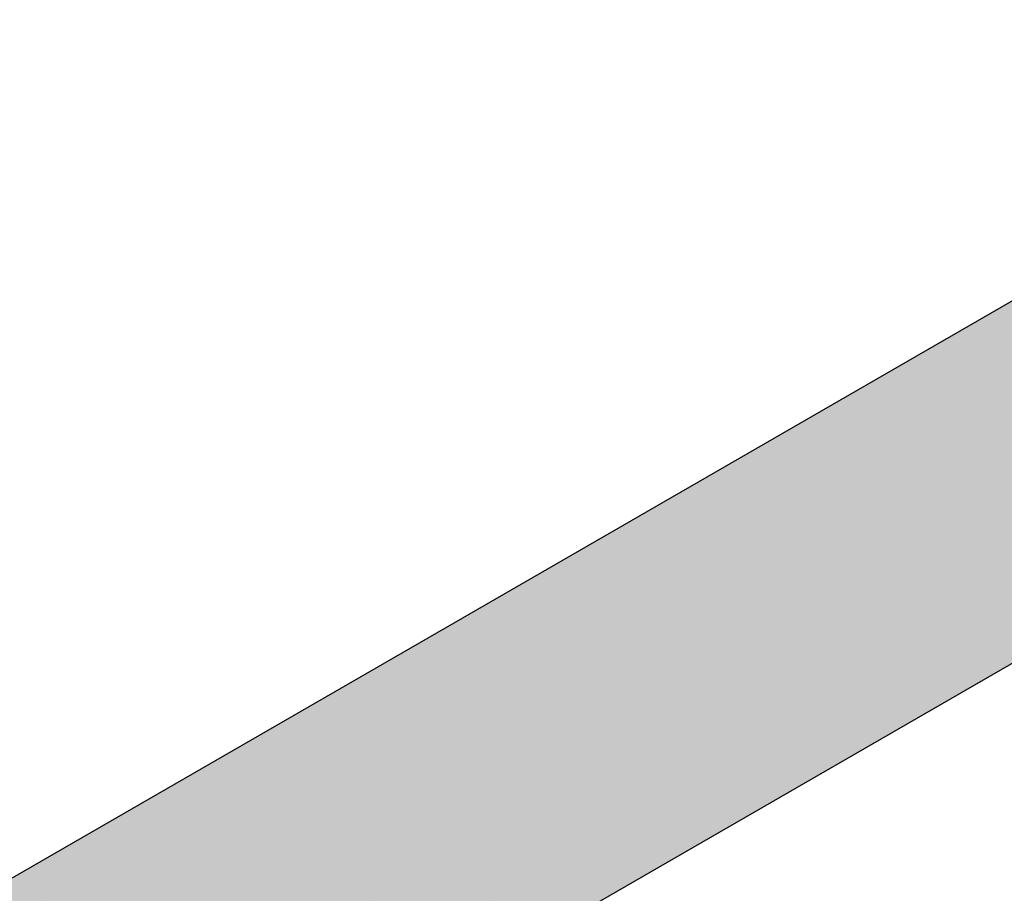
# Model space of a CAD drawing. Header units: millimetres. Extents: x 2 to 902, y -447 to 199.
# Tile 268 of 656: x 94.768 to 95.15, y 38.144 to 38.483. Entities that reach past the tile are written whole.
import ezdxf

# ---------------------------------------------------------------- set-up
doc = ezdxf.new("R2010")
doc.units = ezdxf.units.MM
doc.header["$MEASUREMENT"] = 0
doc.layers.add('AF-Condutos', color=4, linetype='Continuous', lineweight=25)

msp = doc.modelspace()

# ---------------------------------------------------------------- hatches: boundary and pattern name
at = {"layer": 'AF-Condutos', "linetype": 'Continuous'}
for points in [[(95.34478, 38.4829), (93.19174, 37.24136), (93.19325, 37.24071)], [(95.34478, 38.4829), (95.33701, 38.47841), (95.33663, 38.47811), (95.32844, 38.47174), (95.33701, 38.47841), (95.32866, 38.47359), (95.31204, 38.46399), (95.31152, 38.45974), (95.31204, 38.46399), (95.26817, 38.43867), (93.19325, 37.24071), (93.19338, 37.24065), (95.27311, 38.42871), (95.31136, 38.45846), (95.27311, 38.42871), (95.31125, 38.45755), (95.32827, 38.47042), (95.31125, 38.45755), (95.27311, 38.42871), (95.31032, 38.44997), (95.32694, 38.45947), (95.33776, 38.47759), (95.32694, 38.45947), (95.34849, 38.47178), (95.34109, 38.47605), (95.33805, 38.47781), (95.34109, 38.47605), (95.34849, 38.47178), (95.34816, 38.47278), (95.34849, 38.47178), (95.34931, 38.47225), (95.3619, 38.47944)], [(95.34939, 38.47221), (93.18902, 37.22493), (95.37128, 38.46209), (95.37981, 38.46692), (95.3619, 38.47944)], [(95.3619, 38.47944), (93.19338, 37.24065), (93.20656, 37.23505)], [(95.32886, 38.47525), (95.31224, 38.46565), (95.26758, 38.43987), (93.19171, 37.24137), (93.19174, 37.24136), (95.26815, 38.43871), (95.31219, 38.46521)], [(93.20469, 37.23381), (93.20365, 37.23322), (93.20879, 37.22947), (93.21858, 37.21913), (93.22103, 37.22055), (95.37981, 38.46692)], [(95.37981, 38.46692), (93.20693, 37.21241), (95.3954, 38.44753)], [(93.21954, 37.21953), (93.21867, 37.21904), (93.22299, 37.21447), (93.23338, 37.19928), (93.23596, 37.20078), (95.3954, 38.44753)], [(95.40544, 38.42578), (95.40325, 38.43052), (95.3954, 38.44753), (95.38159, 38.43955), (95.38371, 38.43833), (95.40035, 38.42872), (95.40499, 38.42604), (95.40035, 38.42872), (95.38371, 38.43833), (95.38159, 38.43955), (95.29784, 38.3912), (93.22252, 37.19302), (95.26568, 38.34546), (95.40563, 38.42439), (95.40599, 38.42459)], [(95.40599, 38.42459), (93.23311, 37.17008), (95.40973, 38.40209)], [(93.24761, 37.17845), (95.40599, 38.42459), (93.23735, 37.20138), (93.23385, 37.19941), (93.23345, 37.19918), (93.23519, 37.19663), (93.23637, 37.19417), (93.24337, 37.1796), (93.23645, 37.19478), (93.24337, 37.1796), (93.24455, 37.17714), (93.24151, 37.18739), (93.24455, 37.17714), (93.24467, 37.17675), (93.24472, 37.17679)], [(95.3881, 38.36901), (95.39354, 38.37215), (95.3954, 38.37321), (95.40599, 38.38392), (95.38676, 38.37282), (95.38183, 38.36997), (95.40599, 38.38392), (95.40973, 38.40209), (95.36586, 38.37676), (95.37837, 38.37144), (95.36586, 38.37676), (95.37701, 38.37011), (95.38106, 38.36971), (95.38165, 38.37005), (95.38108, 38.36971), (95.38133, 38.36968), (95.38158, 38.36966), (95.38287, 38.36953), (95.38575, 38.36924), (95.3902, 38.37248), (95.39169, 38.37233), (95.39204, 38.37229), (95.39169, 38.37233), (95.3902, 38.37248), (95.38575, 38.36924), (95.38287, 38.36953), (95.38158, 38.36966), (95.38493, 38.36865), (95.38158, 38.36966), (95.38133, 38.36968), (95.38108, 38.36971), (95.37063, 38.36351), (95.38106, 38.36971), (95.37701, 38.37011), (95.36586, 38.37676), (95.35766, 38.37203), (95.36783, 38.37102), (95.35766, 38.37203), (95.35467, 38.3703), (93.23686, 37.14758), (95.37037, 38.36362), (93.23311, 37.12941), (95.37517, 38.36158), (95.38639, 38.36803), (95.38765, 38.36906), (95.38639, 38.36803)], [(93.25092, 37.1557), (95.40973, 38.40209), (93.24817, 37.1786), (93.2447, 37.17664), (93.24594, 37.17249), (93.25044, 37.15734), (93.25063, 37.15554)], [(93.2527, 37.13613), (95.3954, 38.37321), (93.2527, 37.14068), (93.25226, 37.14034), (93.25244, 37.13858)], [(95.37037, 38.36362), (93.25064, 37.15544), (93.25224, 37.14046)]]:
    msp.add_hatch(color=151, dxfattribs=at).paths.add_polyline_path(points)

# ---------------------------------------------------------------- linework, layer by layer
at = {"layer": 'AF-Condutos'}
for p, q in [((95.26758, 38.43987), (93.19171, 37.24137)), ((93.2527, 37.13613), (95.3954, 38.37321))]:
    msp.add_line(p, q, dxfattribs=at)

doc.saveas('drawing.dxf')
